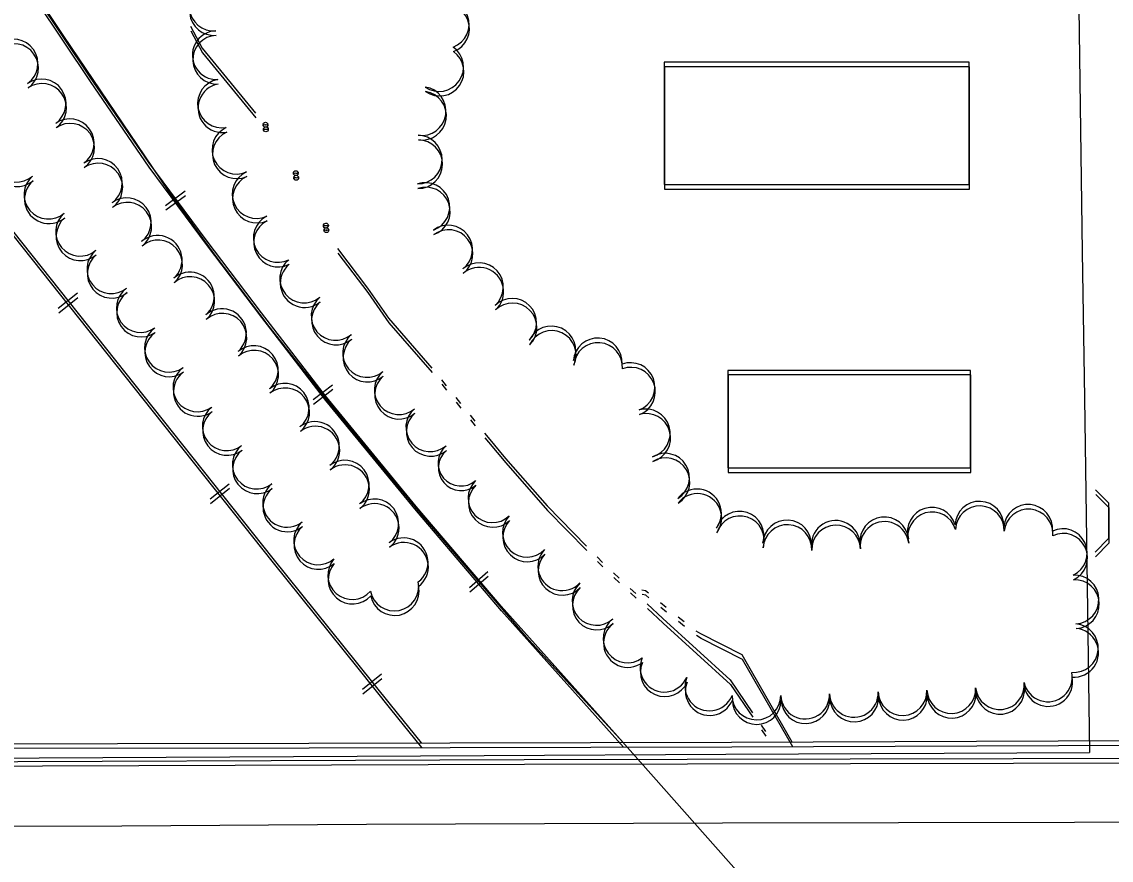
# Model space of a CAD drawing. Extents: x -25029 to 2274964, y -81170 to 687028.
# Drawn here: x 13405.4 to 13852.6, y -65326.6 to -64982.7 of the extents above; entities that cross this region are included whole.
import ezdxf

# ---------------------------------------------------------------- set-up
doc = ezdxf.new("R2010")
doc.units = 0
for name, color, linetype in [('81911BEA - RW_X_Fee_RW', 7, 'Continuous'), ('BLDG', 7, 'Continuous'), ('BRIDGE', 7, 'Continuous'), ('CULVERT', 7, 'Continuous'), ('GE_X_CL_2000', 7, 'Continuous'), ('RD_X_RR_1', 7, 'Continuous'), ('ROAD', 7, 'Continuous'), ('RR', 7, 'Continuous'), ('TREES', 7, 'Continuous'), ('WATER', 7, 'Continuous')]:
    doc.layers.add(name, color=color, linetype=linetype)

msp = doc.modelspace()

# ---------------------------------------------------------------- linework, layer by layer
at = {"layer": '81911BEA - RW_X_Fee_RW'}
for points in [[(13830.99, -64411.63), (13832.6, -64521.17), (13834.42, -64645.37), (13835.51, -64719.38), (13836.39, -64779.39), (13837.85, -64879.41), (13838.99, -64957.02), (13840.46, -65057.04), (13840.75, -65077.04), (13841.63, -65137.05), (13842.77, -65214.34), (13843.77, -65282.47)], [(13147.11, -65285.65), (13151.44, -65285.93), (13595.25, -65283.61), (13694.36, -65283.15), (13843.77, -65282.47)]]:
    msp.add_lwpolyline(points, dxfattribs=at)
at = {"layer": 'BLDG'}
for points in [[(13669.08, -65049.47), (13794.28, -65049.46), (13794.27, -64999.26), (13669.07, -64999.27)], [(13669.24, -65051.36), (13794.44, -65051.36), (13794.44, -65001.16), (13669.24, -65001.16)], [(13695.29, -65165.67), (13794.89, -65165.66), (13794.89, -65125.66), (13695.29, -65125.67)], [(13695.44, -65167.56), (13795.04, -65167.56), (13795.04, -65127.56), (13695.44, -65127.56)]]:
    msp.add_lwpolyline(points, close=True, dxfattribs=at)
at = {"layer": 'BRIDGE'}
for points in [[(13089.32, -65280.56), (13213, -65279.25), (13366.02, -65278.83), (13523.29, -65278.57), (13696.77, -65278.25), (13864.41, -65277.49), (13879.02, -65277.56), (13955.99, -65277.56)], [(13089.46, -65282.37), (13213.14, -65281.08), (13366.16, -65280.68), (13523.43, -65280.44), (13696.91, -65280.14), (13864.55, -65279.4), (13879.16, -65279.47), (13956.13, -65279.48)]]:
    msp.add_lwpolyline(points, dxfattribs=at)
at = {"layer": 'CULVERT'}
for p, q in [((13851.49, -65180.05), (13846.16, -65174.72)), ((13851.64, -65181.96), (13846.31, -65176.63)), ((13851.49, -65180.05), (13851.49, -65194.59)), ((13851.64, -65181.96), (13851.64, -65196.5)), ((13851.49, -65194.59), (13846.02, -65200.21)), ((13851.64, -65196.5), (13846.17, -65202.12))]:
    msp.add_line(p, q, dxfattribs=at)
at = {"layer": 'GE_X_CL_2000'}
msp.add_lwpolyline([(12345.17, -65317.55), (12443.85, -65317.19), (12542.32, -65316.56), (12658.76, -65316.25), (12750.76, -65315.76), (12853.69, -65315.35), (12939.51, -65314.63), (13014.53, -65314.6), (13120.15, -65314.49), (13232.97, -65313.15), (13328.43, -65312.68), (13446.46, -65312.53), (13546.93, -65311.86), (13693.05, -65311.23), (13837.54, -65311.04), (13874.7, -65310.7), (13893.51, -65310.53)], dxfattribs=at)
at = {"layer": 'RD_X_RR_1'}
msp.add_line((13714.51, -65348.39), (13650.89, -65276.88), dxfattribs=at)
msp.add_lwpolyline([(13650.89, -65276.88), (13613.56, -65236.16), (13569.46, -65184.81), (13533.92, -65141.67), (13506.91, -65107.61), (13484.76, -65078.34), (13465.97, -65052.42), (13455.91, -65037.69), (13422.64, -64988.59), (13381.48, -64926.75), (13343.07, -64867.71), (13301.98, -64803.91), (13257.48, -64735.12), (13212.37, -64664.84), (13177.91, -64612.41), (13123.57, -64530.24), (13071.31, -64454.32), (13036.04, -64402.59), (12988.85, -64338.19), (12940.83, -64274.98), (12892.91, -64213.71)], dxfattribs=at)
at = {"layer": 'ROAD'}
for points in [[(13879.32, -65284.88), (13611.69, -65285.43), (13334.41, -65286.48), (13134.66, -65287.6), (13059.66, -65287.4), (12875.09, -65287.66), (12765.79, -65289.02)], [(13879.45, -65286.79), (13611.82, -65287.31), (13334.54, -65288.32), (13134.79, -65289.42), (13059.79, -65289.21), (12875.22, -65289.45), (12765.92, -65290.79)]]:
    msp.add_lwpolyline(points, dxfattribs=at)
at = {"layer": 'RR'}
for p, q in [((13472.49, -65052.14), (13464.46, -65058.11)), ((13472.65, -65054), (13464.62, -65059.97)), ((13420.41, -65100.15), (13428.23, -65093.91)), ((13420.57, -65102), (13428.39, -65095.77)), ((13532.96, -65131.67), (13525.04, -65137.78)), ((13533.11, -65133.54), (13525.19, -65139.65)), ((13482.71, -65178.36), (13490.54, -65172.14)), ((13482.86, -65180.22), (13490.69, -65174)), ((13596.76, -65208.36), (13589.14, -65214.83)), ((13596.9, -65210.24), (13589.28, -65216.71)), ((13545.22, -65256.44), (13553.02, -65250.18)), ((13545.36, -65258.31), (13553.16, -65252.05))]:
    msp.add_line(p, q, dxfattribs=at)
for points in [[(13142.11, -64746.54), (13256.49, -64885.58), (13333.69, -64982.71), (13394.07, -65059.08), (13459.26, -65140.85), (13508.54, -65202.78), (13543.24, -65245.99), (13556.68, -65262.72), (13569.4, -65278.49)], [(13652.33, -65278.33), (13602.17, -65222.44), (13567.32, -65181.46), (13530.09, -65136.15), (13503.76, -65102.05), (13481.15, -65072.18), (13457.55, -65040.43), (13433.47, -65005.33), (13411.29, -64972.16), (13388.29, -64936.84), (13358.48, -64891.61), (13318.29, -64827.82), (13265.49, -64746.52)], [(13142.31, -64748.36), (13256.67, -64887.41), (13333.86, -64984.55), (13394.23, -65060.93), (13459.41, -65142.71), (13508.68, -65204.65), (13543.38, -65247.86), (13556.82, -65264.59), (13569.54, -65280.36)], [(13652.47, -65280.21), (13602.31, -65224.32), (13567.47, -65183.33), (13530.24, -65138.02), (13503.92, -65103.92), (13481.31, -65074.04), (13457.71, -65042.29), (13433.64, -65007.19), (13411.46, -64974.01), (13388.47, -64938.69), (13358.66, -64893.46), (13318.48, -64829.66), (13265.69, -64748.36)]]:
    msp.add_lwpolyline(points, dxfattribs=at)
at = {"layer": 'TREES'}
for centre, radius, start, end in [((13484.15, -64976.41), 10, 95.1447, 275.1447), ((13484.31, -64978.28), 10, 95.1377, 275.1377), ((13579.01, -64983.65), 10, 290.3408, 110.3408), ((13579.18, -64985.52), 10, 290.3338, 110.3338), ((13485.44, -64996.36), 10, 92.2624, 272.2624), ((13485.6, -64998.23), 10, 92.2554, 272.2554), ((13402.07, -64999.79), 10, 305.1379, 125.1379), ((13402.23, -65001.65), 10, 305.1309, 125.1309), ((13576.76, -65001.22), 10, 235.0734, 55.0734), ((13576.93, -65003.1), 10, 235.0664, 55.0664), ((13413.58, -65016.15), 10, 305.1379, 125.1379), ((13487.6, -65016.2), 10, 100.1833, 280.1833), ((13413.74, -65018), 10, 305.1309, 125.1309), ((13487.76, -65018.06), 10, 100.1763, 280.1763), ((13569.56, -65019.31), 10, 261.4899, 81.4899), ((13569.72, -65021.19), 10, 261.4829, 81.4829), ((13425.12, -65032.48), 10, 305.3369, 125.3369), ((13425.28, -65034.34), 10, 305.3299, 125.3299), ((13493.52, -65035.14), 10, 114.5221, 294.5221), ((13493.68, -65037), 10, 114.5151, 294.5151), ((13567.96, -65039.2), 10, 269.3165, 89.3165), ((13403.34, -65038.42), 10, 130.7829, 310.7829), ((13403.5, -65040.27), 10, 130.7759, 310.7759), ((13568.12, -65041.08), 10, 269.3095, 89.3095), ((13436.68, -65048.8), 10, 305.3369, 125.3369), ((13436.84, -65050.66), 10, 305.3299, 125.3299), ((13416.37, -65053.59), 10, 130.5344, 310.5344), ((13501.82, -65053.33), 10, 114.5221, 294.5221), ((13501.98, -65055.2), 10, 114.5151, 294.5151), ((13416.53, -65055.45), 10, 130.5274, 310.5274), ((13571.12, -65058.65), 10, 289.1413, 109.1413), ((13571.28, -65060.52), 10, 289.1343, 109.1343), ((13448.55, -65064.89), 10, 307.4769, 127.4769), ((13429.36, -65068.8), 10, 130.4774, 310.4774), ((13448.71, -65066.75), 10, 307.4699, 127.4699), ((13429.52, -65070.66), 10, 130.4704, 310.4704), ((13510.48, -65071.35), 10, 116.8123, 296.8123), ((13510.64, -65073.23), 10, 116.8053, 296.8053), ((13580.41, -65076.08), 10, 306.9664, 126.9664), ((13580.57, -65077.96), 10, 306.9594, 126.9594), ((13461.23, -65080.34), 10, 311.2758, 131.2758), ((13461.39, -65082.21), 10, 311.2688, 131.2688), ((13442.16, -65084.16), 10, 129.0997, 309.0997), ((13442.32, -65086.02), 10, 129.0927, 309.0927), ((13521.36, -65087.99), 10, 129.5805, 309.5805), ((13521.52, -65089.86), 10, 129.5735, 309.5735), ((13593.08, -65091.53), 10, 311.7299, 131.7299), ((13593.23, -65093.42), 10, 311.7229, 131.7229), ((13474.43, -65095.37), 10, 311.2758, 131.2758), ((13474.58, -65097.24), 10, 311.2688, 131.2688), ((13454.26, -65100.08), 10, 125.3642, 305.3642), ((13454.41, -65101.94), 10, 125.3572, 305.3572), ((13534.22, -65103.31), 10, 130.4004, 310.4004), ((13606.72, -65106.15), 10, 314.3281, 134.3281), ((13487.62, -65110.4), 10, 311.2758, 131.2758), ((13534.37, -65105.18), 10, 130.3934, 310.3934), ((13606.88, -65108.03), 10, 314.3211, 134.3211), ((13487.77, -65112.27), 10, 311.2688, 131.2688), ((13465.83, -65116.39), 10, 125.3642, 305.3642), ((13465.98, -65118.25), 10, 125.3572, 305.3572), ((13622.8, -65117.49), 10, 335.2846, 155.2846), ((13622.95, -65119.37), 10, 335.2776, 155.2776), ((13547.18, -65118.54), 10, 130.4004, 310.4004), ((13547.33, -65120.42), 10, 130.3934, 310.3934), ((13641.85, -65122.41), 10, 355.7355, 175.7355), ((13642, -65124.3), 10, 355.7285, 175.7285), ((13500.67, -65125.55), 10, 310.2167, 130.2167), ((13500.82, -65127.42), 10, 310.2097, 130.2097), ((13655.32, -65132.52), 10, 290.4692, 110.4692), ((13477.5, -65132.63), 10, 126.0035, 306.0035), ((13477.65, -65134.5), 10, 125.9965, 305.9965), ((13560.14, -65133.77), 10, 130.4004, 310.4004), ((13560.29, -65135.65), 10, 130.3934, 310.3934), ((13655.47, -65134.41), 10, 290.4622, 110.4622), ((13513.38, -65141), 10, 308.6625, 128.6625), ((13513.53, -65142.87), 10, 308.6555, 128.6555), ((13489.53, -65148.61), 10, 127.9699, 307.9699), ((13573.1, -65149), 10, 130.4004, 310.4004), ((13661.58, -65151.5), 10, 286.0171, 106.0171), ((13489.67, -65150.47), 10, 127.9629, 307.9629), ((13573.25, -65150.88), 10, 130.3934, 310.3934), ((13661.72, -65153.39), 10, 286.0101, 106.0101), ((13525.77, -65156.7), 10, 307.8968, 127.8968), ((13525.91, -65158.57), 10, 307.8898, 127.8898), ((13501.87, -65164.34), 10, 128.2657, 308.2657), ((13502.02, -65166.21), 10, 128.2587, 308.2587), ((13585.66, -65163.75), 9.37, 130.4004, 310.4004), ((13585.8, -65165.63), 9.37, 130.3934, 310.3934), ((13537.99, -65172.53), 10, 307.4165, 127.4165), ((13669.51, -65169.68), 10, 301.1289, 121.1289), ((13669.65, -65171.57), 10, 301.1219, 121.1219), ((13538.13, -65174.41), 10, 307.4095, 127.4095), ((13514.32, -65179.99), 10, 128.713, 308.713), ((13598.62, -65178.13), 10, 133.5663, 313.5663), ((13598.76, -65180.01), 10, 133.5593, 313.5593), ((13514.46, -65181.87), 10, 128.706, 308.706), ((13682.6, -65184.33), 10, 322.4359, 142.436), ((13682.74, -65186.22), 10, 322.4289, 142.429), ((13550.14, -65188.42), 10, 307.4165, 127.4165), ((13550.28, -65190.29), 10, 307.4095, 127.4095), ((13778.99, -65191.85), 10, 16.5862, 196.5862), ((13798.56, -65189.38), 10, 357.7598, 177.7598), ((13798.7, -65191.29), 10, 357.7528, 177.7528), ((13818.51, -65190.68), 10, 354.7951, 174.7951), ((13612.76, -65192.26), 10, 136.4479, 316.4479), ((13700.05, -65193.5), 10, 342.1139, 162.1139), ((13700.19, -65195.39), 10, 342.1069, 162.1069), ((13759.46, -65195.81), 10, 6.3661, 186.3661), ((13779.13, -65193.75), 10, 16.5792, 196.5792), ((13818.65, -65192.59), 10, 354.7881, 174.7881), ((13527.06, -65195.41), 10, 130.4099, 310.4099), ((13527.2, -65197.28), 10, 130.4029, 310.4029), ((13612.9, -65194.15), 10, 136.4409, 316.4409), ((13719.55, -65197.08), 10, 357.0746, 177.0746), ((13719.69, -65198.98), 10, 357.0676, 177.0676), ((13739.53, -65197.25), 10, 1.9301, 181.9301), ((13739.67, -65199.15), 10, 1.9231, 181.9231), ((13759.6, -65197.71), 10, 6.3591, 186.3591), ((13832.75, -65200.62), 10, 295.3407, 115.3407), ((13562.19, -65204.38), 10, 306.6567, 126.6567), ((13832.89, -65202.53), 10, 295.3337, 115.3337), ((13562.33, -65206.26), 10, 306.6497, 126.6497), ((13627.27, -65206.02), 10, 136.6281, 316.6281), ((13541.04, -65209.65), 10, 138.5553, 318.5553), ((13627.41, -65207.91), 10, 136.6211, 316.6211), ((13541.18, -65211.52), 10, 138.5483, 318.5483), ((13558.34, -65214.33), 10, 191.1302, 11.1302), ((13641.31, -65220.25), 10, 132.6049, 312.6049), ((13837.57, -65219.65), 10, 273.0855, 93.0855), ((13837.71, -65221.56), 10, 273.0785, 93.0785), ((13558.48, -65216.21), 10, 191.1232, 11.1232), ((13641.45, -65222.14), 10, 132.5979, 312.5979), ((13654.08, -65235.61), 10, 126.8289, 306.8289), ((13654.21, -65237.5), 10, 126.8219, 306.8219), ((13837.26, -65239.6), 10, 265.1056, 85.1056), ((13837.39, -65241.51), 10, 265.0986, 85.0986), ((13669.24, -65247.62), 10, 156.4148, 336.4148), ((13669.37, -65249.51), 10, 156.4078, 336.4078), ((13687.69, -65255.32), 10, 158.3123, 338.3123), ((13826.61, -65251.6), 10, 191.7927, 11.7927), ((13826.75, -65253.51), 10, 191.7857, 11.7857), ((13687.83, -65257.21), 10, 158.3053, 338.3053), ((13747, -65257.94), 10, 182.0896, 2.0896), ((13766.98, -65257.21), 10, 182.0904, 2.0904), ((13786.97, -65256.39), 10, 182.5726, 2.5726), ((13787.1, -65258.3), 10, 182.5656, 2.5656), ((13806.89, -65254.8), 10, 186.59, 6.59), ((13807.02, -65256.7), 10, 186.583, 6.583), ((13706.98, -65259.02), 10, 179.9446, 359.9446), ((13707.12, -65260.92), 10, 179.9376, 359.9376), ((13726.98, -65258.67), 10, 182.0896, 2.0896), ((13727.11, -65260.56), 10, 182.0826, 2.0826), ((13736.99, -65258.3), 0.0161, 182.0899, 2.0899), ((13737.12, -65260.2), 0.0161, 182.0829, 2.0829), ((13747.13, -65259.83), 10, 182.0826, 2.0826), ((13767.12, -65259.11), 10, 182.0834, 2.0834)]:
    msp.add_arc(centre, radius, start, end, dxfattribs=at)
at = {"layer": 'WATER'}
for p, q in [((13577.68, -65129.52), (13579.64, -65131.95)), ((13577.83, -65131.39), (13579.79, -65133.82)), ((13583.57, -65136.81), (13585.53, -65139.24)), ((13583.72, -65138.68), (13585.68, -65141.12)), ((13589.46, -65144.1), (13591.42, -65146.53)), ((13589.61, -65145.98), (13591.57, -65148.41)), ((13641.63, -65202.19), (13643.82, -65204.42)), ((13641.77, -65204.07), (13643.96, -65206.3)), ((13648.31, -65208.76), (13650.61, -65210.88)), ((13648.45, -65210.64), (13650.75, -65212.76)), ((13655.2, -65215.11), (13657.5, -65217.23)), ((13655.34, -65216.99), (13657.64, -65219.11)), ((13669.99, -65222.94), (13667.56, -65220.98)), ((13670.13, -65224.83), (13667.7, -65222.87)), ((13677.29, -65228.81), (13674.86, -65226.85)), ((13677.43, -65230.7), (13675, -65228.74)), ((13708.93, -65271.25), (13710.7, -65273.83)), ((13709.07, -65273.14), (13710.84, -65275.72))]:
    msp.add_line(p, q, dxfattribs=at)
for points in [[(13474.64, -64984.5), (13479.47, -64993.52), (13501.33, -65020.21)], [(13474.81, -64986.36), (13479.64, -64995.38), (13501.5, -65022.07)], [(13534.97, -65075.72), (13547.34, -65091.89), (13555.9, -65104.26), (13573.7, -65124.7)], [(13535.13, -65077.59), (13547.5, -65093.76), (13556.06, -65106.13), (13573.85, -65126.57)], [(13595.35, -65151.39), (13596.82, -65153.22), (13603.96, -65161.78), (13621.09, -65181.28), (13637.24, -65197.73)], [(13595.5, -65153.27), (13596.97, -65155.1), (13604.11, -65163.66), (13621.24, -65183.16), (13637.39, -65199.61)], [(13662.69, -65217.07), (13661.41, -65216.04), (13659.95, -65215.76)], [(13662.83, -65218.95), (13661.55, -65217.92), (13660.09, -65217.64)], [(13662.1, -65221.46), (13668.56, -65227.41), (13696.15, -65252.64), (13705.39, -65266.1)], [(13662.24, -65223.34), (13668.7, -65229.3), (13696.29, -65254.53), (13705.53, -65267.99)], [(13721.72, -65278.14), (13701.07, -65242.38), (13684.18, -65233.73), (13682.27, -65232.58)], [(13721.86, -65280.03), (13701.21, -65244.27), (13684.32, -65235.62), (13682.41, -65234.47)]]:
    msp.add_lwpolyline(points, dxfattribs=at)
for points in [[(13505.47, -65025.02), (13505.45, -65024.93), (13505.45, -65024.93), (13505.45, -65024.93), (13505.46, -65024.93), (13505.46, -65024.93), (13505.47, -65024.93), (13505.46, -65024.93), (13505.45, -65025.01), (13504.46, -65024.84), (13504.51, -65024.58), (13504.71, -65024.24), (13505.03, -65024.01), (13505.43, -65023.91), (13505.82, -65023.98), (13506.16, -65024.2), (13506.39, -65024.53), (13506.45, -65024.82)], [(13505.45, -65024.82), (13505.47, -65024.92), (13505.46, -65024.91), (13505.46, -65024.91), (13505.46, -65024.91), (13505.45, -65024.91), (13505.45, -65024.92), (13505.45, -65024.91), (13505.46, -65024.84), (13506.45, -65025.01), (13506.41, -65025.26), (13506.21, -65025.6), (13505.88, -65025.84), (13505.49, -65025.93), (13505.09, -65025.86), (13504.75, -65025.65), (13504.53, -65025.32), (13504.47, -65025.02)], [(13505.64, -65026.89), (13505.62, -65026.8), (13505.62, -65026.8), (13505.62, -65026.8), (13505.63, -65026.8), (13505.63, -65026.8), (13505.64, -65026.8), (13505.63, -65026.8), (13505.62, -65026.88), (13504.63, -65026.71), (13504.68, -65026.45), (13504.88, -65026.11), (13505.2, -65025.88), (13505.6, -65025.78), (13505.99, -65025.85), (13506.33, -65026.07), (13506.56, -65026.4), (13506.62, -65026.69)], [(13505.62, -65026.69), (13505.64, -65026.79), (13505.63, -65026.78), (13505.63, -65026.78), (13505.63, -65026.78), (13505.62, -65026.78), (13505.62, -65026.79), (13505.62, -65026.78), (13505.63, -65026.71), (13506.62, -65026.88), (13506.58, -65027.13), (13506.38, -65027.47), (13506.05, -65027.71), (13505.66, -65027.8), (13505.26, -65027.73), (13504.92, -65027.52), (13504.7, -65027.19), (13504.64, -65026.89)], [(13517.92, -65044.88), (13517.9, -65044.78), (13517.9, -65044.79), (13517.9, -65044.79), (13517.91, -65044.79), (13517.91, -65044.79), (13517.91, -65044.79), (13517.91, -65044.79), (13517.9, -65044.86), (13516.91, -65044.7), (13516.96, -65044.44), (13517.16, -65044.1), (13517.48, -65043.86), (13517.87, -65043.77), (13518.27, -65043.84), (13518.61, -65044.06), (13518.84, -65044.39), (13518.9, -65044.68)], [(13517.9, -65044.68), (13517.91, -65044.78), (13517.91, -65044.77), (13517.91, -65044.77), (13517.9, -65044.77), (13517.9, -65044.77), (13517.9, -65044.77), (13517.9, -65044.77), (13517.91, -65044.7), (13518.9, -65044.86), (13518.85, -65045.12), (13518.65, -65045.46), (13518.33, -65045.7), (13517.94, -65045.79), (13517.54, -65045.72), (13517.2, -65045.51), (13516.98, -65045.17), (13516.92, -65044.88)], [(13518.08, -65046.75), (13518.06, -65046.65), (13518.06, -65046.66), (13518.06, -65046.66), (13518.07, -65046.66), (13518.07, -65046.66), (13518.07, -65046.66), (13518.07, -65046.66), (13518.06, -65046.73), (13517.07, -65046.57), (13517.12, -65046.31), (13517.32, -65045.97), (13517.64, -65045.73), (13518.03, -65045.64), (13518.43, -65045.71), (13518.77, -65045.93), (13519, -65046.26), (13519.06, -65046.55)], [(13518.06, -65046.55), (13518.07, -65046.65), (13518.07, -65046.64), (13518.07, -65046.64), (13518.06, -65046.64), (13518.06, -65046.64), (13518.06, -65046.64), (13518.06, -65046.64), (13518.07, -65046.57), (13519.06, -65046.73), (13519.01, -65046.99), (13518.81, -65047.33), (13518.49, -65047.57), (13518.1, -65047.66), (13517.7, -65047.59), (13517.36, -65047.38), (13517.14, -65047.04), (13517.08, -65046.75)], [(13530.28, -65066.38), (13530.26, -65066.29), (13530.26, -65066.29), (13530.27, -65066.29), (13530.27, -65066.3), (13530.28, -65066.29), (13530.28, -65066.29), (13530.28, -65066.3), (13530.26, -65066.37), (13529.28, -65066.2), (13529.32, -65065.94), (13529.52, -65065.61), (13529.85, -65065.37), (13530.24, -65065.28), (13530.64, -65065.34), (13530.97, -65065.56), (13531.2, -65065.89), (13531.26, -65066.19)], [(13530.26, -65066.19), (13530.28, -65066.28), (13530.28, -65066.28), (13530.28, -65066.28), (13530.27, -65066.28), (13530.27, -65066.28), (13530.26, -65066.28), (13530.27, -65066.27), (13530.28, -65066.2), (13531.26, -65066.37), (13531.22, -65066.63), (13531.02, -65066.96), (13530.69, -65067.2), (13530.3, -65067.29), (13529.91, -65067.23), (13529.57, -65067.01), (13529.34, -65066.68), (13529.28, -65066.38)], [(13530.44, -65068.25), (13530.42, -65068.16), (13530.42, -65068.16), (13530.43, -65068.16), (13530.43, -65068.17), (13530.44, -65068.16), (13530.44, -65068.16), (13530.44, -65068.17), (13530.42, -65068.24), (13529.44, -65068.07), (13529.48, -65067.81), (13529.68, -65067.48), (13530.01, -65067.24), (13530.4, -65067.15), (13530.8, -65067.21), (13531.13, -65067.43), (13531.36, -65067.76), (13531.42, -65068.06)], [(13530.42, -65068.06), (13530.44, -65068.15), (13530.44, -65068.15), (13530.44, -65068.15), (13530.43, -65068.15), (13530.43, -65068.15), (13530.42, -65068.15), (13530.43, -65068.14), (13530.44, -65068.07), (13531.42, -65068.24), (13531.38, -65068.5), (13531.18, -65068.83), (13530.85, -65069.07), (13530.46, -65069.16), (13530.07, -65069.1), (13529.73, -65068.88), (13529.5, -65068.55), (13529.44, -65068.25)]]:
    msp.add_lwpolyline(points, close=True, dxfattribs=at)

doc.saveas('drawing.dxf')
